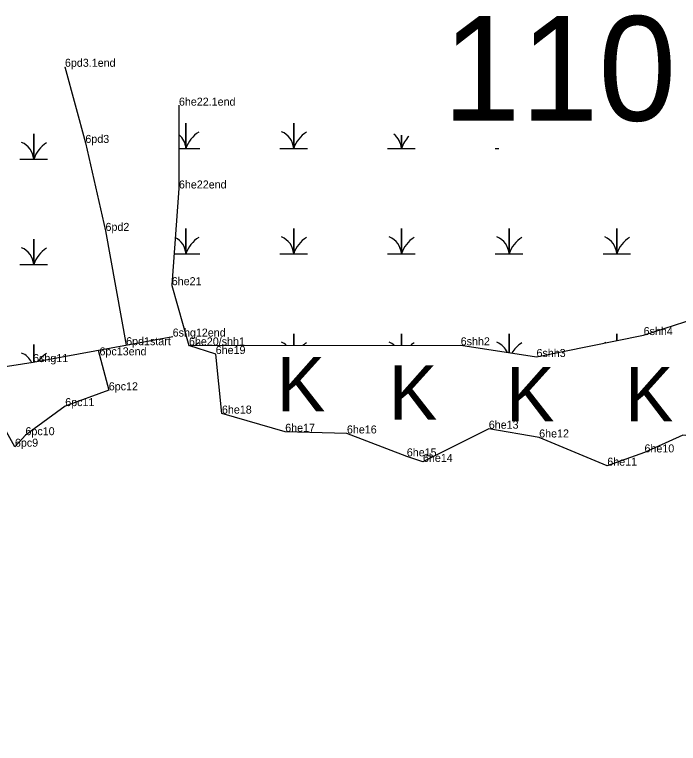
# Model space of a CAD drawing. Extents: x 2072529 to 2268796, y 436423 to 470406.
# Drawn here: x 2143040.5 to 2143455, y 445032.5 to 445487.8 of the extents above; entities that cross this region are included whole.
import ezdxf

# ---------------------------------------------------------------- set-up
doc = ezdxf.new("R2010")
doc.units = 0
for name, color, linetype in [('Default', 7, 'Continuous'), ('Exist Environmental Wetland Boundary Cogo Comment', 7, 'Continuous'), ('Exist Environmental Wetland Boundary Cogo Point CELL', 7, 'Continuous'), ('Exist Hydro Jurisdictional Stream or Body of Water NEU Mitigable Cogo Comment', 7, 'Continuous'), ('Old_Level_20', 7, 'Continuous'), ('Old_Level_52', 7, 'Continuous')]:
    doc.layers.add(name, color=color, linetype=linetype)

msp = doc.modelspace()

# ---------------------------------------------------------------- linework, layer by layer
at = {"layer": 'Exist Environmental Wetland Boundary Cogo Point CELL'}
for points in [[(2143143.11, 445404.17), (2143147.55, 445404.17), (2143147.55, 445419.95), (2143147.55, 445404.17), (2143156.15, 445404.17)], [(2143206.2, 445404.17), (2143214.8, 445404.17), (2143214.8, 445419.95), (2143214.8, 445404.17), (2143223.4, 445404.17)], [(2143043.87, 445397.48), (2143052.47, 445397.48), (2143052.47, 445413.26), (2143052.47, 445397.48), (2143061.07, 445397.48)], [(2143273.45, 445404.17), (2143282.05, 445404.17), (2143282.05, 445412.37)], [(2143282.05, 445412.37), (2143282.05, 445404.17), (2143290.65, 445404.17)], [(2143340.7, 445404.17), (2143342.8, 445404.17)], [(2143140.11, 445338.37), (2143147.55, 445338.37), (2143147.55, 445354.15), (2143147.55, 445338.37), (2143156.15, 445338.37)], [(2143206.2, 445338.37), (2143214.8, 445338.37), (2143214.8, 445354.15), (2143214.8, 445338.37), (2143223.4, 445338.37)], [(2143273.45, 445338.37), (2143282.05, 445338.37), (2143282.05, 445354.15), (2143282.05, 445338.37), (2143290.65, 445338.37)], [(2143340.7, 445338.37), (2143349.3, 445338.37), (2143349.3, 445354.15), (2143349.3, 445338.37), (2143357.9, 445338.37)], [(2143407.95, 445338.37), (2143416.55, 445338.37), (2143416.55, 445354.15), (2143416.55, 445338.37), (2143425.15, 445338.37)], [(2143043.87, 445331.68), (2143052.47, 445331.68), (2143052.47, 445347.46), (2143052.47, 445331.68), (2143061.07, 445331.68)], [(2143147.55, 445287.58), (2143147.55, 445288.35), (2143147.55, 445287.58)], [(2143214.8, 445281.14), (2143214.8, 445288.35), (2143214.8, 445281.14)], [(2143282.05, 445281.17), (2143282.05, 445288.35), (2143282.05, 445281.17)], [(2143349.3, 445276.53), (2143349.3, 445288.35), (2143349.3, 445276.53)], [(2143416.55, 445284.15), (2143416.55, 445288.35), (2143416.55, 445284.15)], [(2143052.47, 445270.78), (2143052.47, 445281.66), (2143052.47, 445270.78)]]:
    msp.add_lwpolyline(points, dxfattribs=at)
for centre, radius, start, end in [((2143135.29, 445403.29), 12.3, 4.1403, 50.5552), ((2143165.79, 445398.11), 19.22, 122.1274, 161.6222), ((2143202.54, 445403.29), 12.3, 4.1403, 67.535), ((2143233.04, 445398.11), 19.22, 122.1274, 161.6222), ((2143269.79, 445403.29), 12.3, 4.1403, 52.2419), ((2143300.29, 445398.11), 19.22, 134.8624, 161.6222), ((2143040.2, 445396.59), 12.3, 4.1403, 67.535), ((2143070.71, 445391.42), 19.22, 122.1274, 161.6222), ((2143135.29, 445337.49), 12.3, 4.1403, 63.0465), ((2143165.79, 445332.31), 19.22, 122.1274, 161.6222), ((2143202.54, 445337.49), 12.3, 4.1403, 67.535), ((2143233.04, 445332.31), 19.22, 122.1274, 161.6222), ((2143269.79, 445337.49), 12.3, 4.1403, 67.535), ((2143300.29, 445332.31), 19.22, 122.1274, 161.6222), ((2143337.04, 445337.49), 12.3, 4.1403, 67.535), ((2143367.54, 445332.31), 19.22, 122.1274, 161.6222), ((2143404.29, 445337.49), 12.3, 4.1403, 67.535), ((2143434.79, 445332.31), 19.22, 122.1274, 161.6222), ((2143040.2, 445330.79), 12.3, 4.1403, 67.535), ((2143070.71, 445325.62), 19.22, 122.1274, 161.6222), ((2143165.79, 445266.51), 19.22, 122.1274, 130.5399), ((2143202.54, 445271.69), 12.3, 50.2552, 67.535), ((2143233.04, 445266.51), 19.22, 122.1274, 130.4288), ((2143269.79, 445271.69), 12.3, 50.4316, 67.535), ((2143300.29, 445266.51), 19.22, 122.1274, 130.3175), ((2143337.04, 445271.69), 12.3, 24.0175, 67.535), ((2143367.54, 445266.51), 19.22, 122.1274, 149.4847), ((2143404.29, 445271.69), 12.3, 64.0622, 67.535), ((2143040.2, 445264.99), 12.3, 26.9572, 67.535), ((2143070.71, 445259.82), 19.22, 122.1274, 143.3309)]:
    msp.add_arc(centre, radius, start, end, dxfattribs=at)
at = {"layer": 'Old_Level_20'}
for p, q in [((2143071.96, 445455.19), (2143071.96, 445455.19)), ((2143143.08, 445431.27), (2143143.14, 445379.21)), ((2143143.08, 445431.27), (2143143.08, 445431.27)), ((2143084.72, 445407.63), (2143084.72, 445407.63)), ((2143084.72, 445407.63), (2143084.72, 445407.63)), ((2143084.72, 445407.63), (2143084.72, 445407.63)), ((2143084.72, 445407.63), (2143084.72, 445407.63)), ((2143084.72, 445407.63), (2143084.72, 445407.63)), ((2143084.72, 445407.63), (2143084.72, 445407.63)), ((2143084.72, 445407.63), (2143084.72, 445407.63)), ((2143084.72, 445407.63), (2143084.72, 445407.63)), ((2143084.72, 445407.63), (2143084.72, 445407.63)), ((2143084.72, 445407.63), (2143084.72, 445407.63)), ((2143084.72, 445407.63), (2143084.72, 445407.63)), ((2143084.72, 445407.63), (2143084.72, 445407.63)), ((2143143.13, 445379.13), (2143138.67, 445318.92)), ((2143143.14, 445379.17), (2143143.14, 445379.17)), ((2143143.14, 445379.17), (2143143.14, 445379.17)), ((2143143.14, 445379.17), (2143143.14, 445379.17)), ((2143143.14, 445379.17), (2143143.14, 445379.17)), ((2143143.14, 445379.17), (2143143.14, 445379.17)), ((2143143.14, 445379.17), (2143143.14, 445379.17)), ((2143143.14, 445379.17), (2143143.14, 445379.17)), ((2143143.14, 445379.17), (2143143.14, 445379.17)), ((2143143.14, 445379.17), (2143143.14, 445379.17)), ((2143143.14, 445379.17), (2143143.14, 445379.17)), ((2143143.14, 445379.17), (2143143.14, 445379.17)), ((2143143.14, 445379.17), (2143143.14, 445379.17)), ((2143143.14, 445379.17), (2143143.14, 445379.17)), ((2143143.14, 445379.17), (2143143.14, 445379.17)), ((2143097.29, 445352.66), (2143097.29, 445352.66)), ((2143097.29, 445352.66), (2143097.29, 445352.66)), ((2143097.29, 445352.66), (2143097.29, 445352.66)), ((2143097.29, 445352.66), (2143097.29, 445352.66)), ((2143097.29, 445352.66), (2143097.29, 445352.66)), ((2143097.29, 445352.66), (2143097.29, 445352.66)), ((2143097.29, 445352.66), (2143097.29, 445352.66)), ((2143097.29, 445352.66), (2143097.29, 445352.66)), ((2143097.29, 445352.66), (2143097.29, 445352.66)), ((2143097.29, 445352.66), (2143097.29, 445352.66)), ((2143097.29, 445352.66), (2143097.29, 445352.66)), ((2143097.29, 445352.66), (2143097.29, 445352.66)), ((2143097.29, 445352.66), (2143097.29, 445352.66)), ((2143097.29, 445352.66), (2143097.29, 445352.66)), ((2143138.66, 445318.74), (2143138.66, 445318.74)), ((2143138.66, 445318.74), (2143138.66, 445318.74)), ((2143138.66, 445318.74), (2143138.66, 445318.74)), ((2143138.66, 445318.74), (2143138.66, 445318.74)), ((2143138.66, 445318.74), (2143138.66, 445318.74)), ((2143138.66, 445318.74), (2143138.66, 445318.74)), ((2143138.66, 445318.74), (2143138.66, 445318.74)), ((2143138.66, 445318.74), (2143138.66, 445318.74)), ((2143138.66, 445318.74), (2143138.66, 445318.74)), ((2143138.66, 445318.74), (2143138.66, 445318.74)), ((2143138.66, 445318.74), (2143138.66, 445318.74)), ((2143138.66, 445318.74), (2143138.66, 445318.74)), ((2143138.66, 445318.74), (2143138.66, 445318.74)), ((2143138.66, 445318.74), (2143138.66, 445318.74)), ((2143138.71, 445318.57), (2143149.4, 445281.12)), ((2143139.23, 445286.64), (2143139.23, 445286.64)), ((2143433.31, 445287.58), (2143433.31, 445287.58)), ((2143433.31, 445287.58), (2143433.31, 445287.58)), ((2143110.16, 445281.33), (2143110.16, 445281.33)), ((2143149.4, 445281.12), (2143149.4, 445281.12)), ((2143149.4, 445281.12), (2143149.4, 445281.12)), ((2143149.4, 445281.12), (2143149.4, 445281.12)), ((2143149.4, 445281.12), (2143149.4, 445281.12)), ((2143149.4, 445281.12), (2143149.4, 445281.12)), ((2143149.4, 445281.12), (2143149.4, 445281.12)), ((2143149.4, 445281.12), (2143149.4, 445281.12)), ((2143149.4, 445281.12), (2143149.4, 445281.12)), ((2143149.4, 445281.12), (2143149.4, 445281.12)), ((2143149.4, 445281.12), (2143149.4, 445281.12)), ((2143149.4, 445281.12), (2143149.4, 445281.12)), ((2143149.4, 445281.12), (2143149.4, 445281.12)), ((2143149.4, 445281.12), (2143149.4, 445281.12)), ((2143149.4, 445281.12), (2143149.4, 445281.12)), ((2143149.4, 445281.12), (2143149.4, 445281.12)), ((2143149.4, 445281.12), (2143149.4, 445281.12)), ((2143149.4, 445281.12), (2143149.4, 445281.12)), ((2143319.08, 445281.18), (2143319.08, 445281.18)), ((2143319.08, 445281.18), (2143319.08, 445281.18)), ((2143093.53, 445274.91), (2143093.53, 445274.91)), ((2143166.1, 445275.74), (2143166.1, 445275.74)), ((2143166.1, 445275.74), (2143166.1, 445275.74)), ((2143166.1, 445275.74), (2143166.1, 445275.74)), ((2143166.1, 445275.74), (2143166.1, 445275.74)), ((2143166.1, 445275.74), (2143166.1, 445275.74)), ((2143166.1, 445275.74), (2143166.1, 445275.74)), ((2143166.1, 445275.74), (2143166.1, 445275.74)), ((2143166.1, 445275.74), (2143166.1, 445275.74)), ((2143166.1, 445275.74), (2143166.1, 445275.74)), ((2143166.1, 445275.74), (2143166.1, 445275.74)), ((2143166.1, 445275.74), (2143166.1, 445275.74)), ((2143166.1, 445275.74), (2143166.1, 445275.74)), ((2143166.1, 445275.74), (2143166.1, 445275.74)), ((2143166.1, 445275.74), (2143166.1, 445275.74)), ((2143166.1, 445275.74), (2143166.1, 445275.74)), ((2143052.07, 445270.71), (2143052.07, 445270.71)), ((2143366.42, 445273.9), (2143366.42, 445273.9)), ((2143366.42, 445273.9), (2143366.42, 445273.9)), ((2143099.33, 445253.06), (2143099.33, 445253.06)), ((2143099.33, 445253.06), (2143099.33, 445253.06)), ((2143099.33, 445253.06), (2143099.33, 445253.06)), ((2143099.33, 445253.06), (2143099.33, 445253.06)), ((2143099.33, 445253.06), (2143099.33, 445253.06)), ((2143099.33, 445253.06), (2143099.33, 445253.06)), ((2143099.33, 445253.06), (2143099.33, 445253.06)), ((2143099.33, 445253.06), (2143099.33, 445253.06)), ((2143099.33, 445253.06), (2143099.33, 445253.06)), ((2143099.33, 445253.06), (2143099.33, 445253.06)), ((2143099.33, 445253.06), (2143099.33, 445253.06)), ((2143099.33, 445253.06), (2143099.33, 445253.06)), ((2143099.33, 445253.06), (2143099.33, 445253.06)), ((2143099.33, 445253.06), (2143099.33, 445253.06)), ((2143072.13, 445243.2), (2143072.13, 445243.2)), ((2143072.13, 445243.2), (2143072.13, 445243.2)), ((2143072.13, 445243.2), (2143072.13, 445243.2)), ((2143072.13, 445243.2), (2143072.13, 445243.2)), ((2143072.13, 445243.2), (2143072.13, 445243.2)), ((2143072.13, 445243.2), (2143072.13, 445243.2)), ((2143072.13, 445243.2), (2143072.13, 445243.2)), ((2143072.13, 445243.2), (2143072.13, 445243.2)), ((2143072.13, 445243.2), (2143072.13, 445243.2)), ((2143072.13, 445243.2), (2143072.13, 445243.2)), ((2143072.13, 445243.2), (2143072.13, 445243.2)), ((2143072.13, 445243.2), (2143072.13, 445243.2)), ((2143072.13, 445243.2), (2143072.13, 445243.2)), ((2143072.13, 445243.2), (2143072.13, 445243.2)), ((2143170, 445238.52), (2143170, 445238.52)), ((2143170, 445238.52), (2143170, 445238.52)), ((2143170, 445238.52), (2143170, 445238.52)), ((2143170, 445238.52), (2143170, 445238.52)), ((2143170, 445238.52), (2143170, 445238.52)), ((2143170, 445238.52), (2143170, 445238.52)), ((2143170, 445238.52), (2143170, 445238.52)), ((2143170, 445238.52), (2143170, 445238.52)), ((2143170, 445238.52), (2143170, 445238.52)), ((2143170, 445238.52), (2143170, 445238.52)), ((2143170, 445238.52), (2143170, 445238.52)), ((2143170, 445238.52), (2143170, 445238.52)), ((2143170, 445238.52), (2143170, 445238.52)), ((2143170, 445238.52), (2143170, 445238.52)), ((2143047.3, 445225.02), (2143047.3, 445225.02)), ((2143047.3, 445225.02), (2143047.3, 445225.02)), ((2143047.3, 445225.02), (2143047.3, 445225.02)), ((2143047.3, 445225.02), (2143047.3, 445225.02)), ((2143047.3, 445225.02), (2143047.3, 445225.02)), ((2143047.3, 445225.02), (2143047.3, 445225.02)), ((2143047.3, 445225.02), (2143047.3, 445225.02)), ((2143047.3, 445225.02), (2143047.3, 445225.02)), ((2143047.3, 445225.02), (2143047.3, 445225.02)), ((2143047.3, 445225.02), (2143047.3, 445225.02)), ((2143047.3, 445225.02), (2143047.3, 445225.02)), ((2143047.3, 445225.02), (2143047.3, 445225.02)), ((2143047.3, 445225.02), (2143047.3, 445225.02)), ((2143047.3, 445225.02), (2143047.3, 445225.02)), ((2143209.5, 445227.17), (2143209.5, 445227.17)), ((2143209.5, 445227.17), (2143209.5, 445227.17)), ((2143209.5, 445227.17), (2143209.5, 445227.17)), ((2143209.5, 445227.17), (2143209.5, 445227.17)), ((2143209.5, 445227.17), (2143209.5, 445227.17)), ((2143209.5, 445227.17), (2143209.5, 445227.17)), ((2143209.5, 445227.17), (2143209.5, 445227.17)), ((2143209.5, 445227.17), (2143209.5, 445227.17)), ((2143209.5, 445227.17), (2143209.5, 445227.17)), ((2143209.5, 445227.17), (2143209.5, 445227.17)), ((2143209.5, 445227.17), (2143209.5, 445227.17)), ((2143209.5, 445227.17), (2143209.5, 445227.17)), ((2143209.5, 445227.17), (2143209.5, 445227.17)), ((2143209.5, 445227.17), (2143209.5, 445227.17)), ((2143248.04, 445226.12), (2143248.04, 445226.12)), ((2143248.04, 445226.12), (2143248.04, 445226.12)), ((2143248.04, 445226.12), (2143248.04, 445226.12)), ((2143248.04, 445226.12), (2143248.04, 445226.12)), ((2143248.04, 445226.12), (2143248.04, 445226.12)), ((2143248.04, 445226.12), (2143248.04, 445226.12)), ((2143248.04, 445226.12), (2143248.04, 445226.12)), ((2143248.04, 445226.12), (2143248.04, 445226.12)), ((2143248.04, 445226.12), (2143248.04, 445226.12)), ((2143248.04, 445226.12), (2143248.04, 445226.12)), ((2143248.04, 445226.12), (2143248.04, 445226.12)), ((2143248.04, 445226.12), (2143248.04, 445226.12)), ((2143248.04, 445226.12), (2143248.04, 445226.12)), ((2143248.04, 445226.12), (2143248.04, 445226.12)), ((2143336.63, 445229.08), (2143336.63, 445229.08)), ((2143336.63, 445229.08), (2143336.63, 445229.08)), ((2143336.63, 445229.08), (2143336.63, 445229.08)), ((2143336.63, 445229.08), (2143336.63, 445229.08)), ((2143336.63, 445229.08), (2143336.63, 445229.08)), ((2143336.63, 445229.08), (2143336.63, 445229.08)), ((2143336.63, 445229.08), (2143336.63, 445229.08)), ((2143336.63, 445229.08), (2143336.63, 445229.08)), ((2143336.63, 445229.08), (2143336.63, 445229.08)), ((2143336.63, 445229.08), (2143336.63, 445229.08)), ((2143336.63, 445229.08), (2143336.63, 445229.08)), ((2143336.63, 445229.08), (2143336.63, 445229.08)), ((2143336.63, 445229.08), (2143336.63, 445229.08)), ((2143336.63, 445229.08), (2143336.63, 445229.08)), ((2143368.08, 445223.6), (2143368.08, 445223.6)), ((2143368.08, 445223.6), (2143368.08, 445223.6)), ((2143368.08, 445223.6), (2143368.08, 445223.6)), ((2143368.08, 445223.6), (2143368.08, 445223.6)), ((2143368.08, 445223.6), (2143368.08, 445223.6)), ((2143368.08, 445223.6), (2143368.08, 445223.6)), ((2143368.08, 445223.6), (2143368.08, 445223.6)), ((2143368.08, 445223.6), (2143368.08, 445223.6)), ((2143368.08, 445223.6), (2143368.08, 445223.6)), ((2143368.08, 445223.6), (2143368.08, 445223.6)), ((2143368.08, 445223.6), (2143368.08, 445223.6)), ((2143368.08, 445223.6), (2143368.08, 445223.6)), ((2143368.08, 445223.6), (2143368.08, 445223.6)), ((2143368.08, 445223.6), (2143368.08, 445223.6)), ((2143040.73, 445217.84), (2143040.73, 445217.84)), ((2143040.73, 445217.84), (2143040.73, 445217.84)), ((2143040.73, 445217.84), (2143040.73, 445217.84)), ((2143040.73, 445217.84), (2143040.73, 445217.84)), ((2143040.73, 445217.84), (2143040.73, 445217.84)), ((2143040.73, 445217.84), (2143040.73, 445217.84)), ((2143040.73, 445217.84), (2143040.73, 445217.84)), ((2143040.73, 445217.84), (2143040.73, 445217.84)), ((2143040.73, 445217.84), (2143040.73, 445217.84)), ((2143040.73, 445217.84), (2143040.73, 445217.84)), ((2143040.73, 445217.84), (2143040.73, 445217.84)), ((2143040.73, 445217.84), (2143040.73, 445217.84)), ((2143040.73, 445217.84), (2143040.73, 445217.84)), ((2143040.73, 445217.84), (2143040.73, 445217.84)), ((2143285.44, 445211.82), (2143285.44, 445211.82)), ((2143285.44, 445211.82), (2143285.44, 445211.82)), ((2143285.44, 445211.82), (2143285.44, 445211.82)), ((2143285.44, 445211.82), (2143285.44, 445211.82)), ((2143285.44, 445211.82), (2143285.44, 445211.82)), ((2143285.44, 445211.82), (2143285.44, 445211.82)), ((2143285.44, 445211.82), (2143285.44, 445211.82)), ((2143285.44, 445211.82), (2143285.44, 445211.82)), ((2143285.44, 445211.82), (2143285.44, 445211.82)), ((2143285.44, 445211.82), (2143285.44, 445211.82)), ((2143285.44, 445211.82), (2143285.44, 445211.82)), ((2143285.44, 445211.82), (2143285.44, 445211.82)), ((2143285.44, 445211.82), (2143285.44, 445211.82)), ((2143285.44, 445211.82), (2143285.44, 445211.82)), ((2143433.85, 445214.28), (2143433.85, 445214.28)), ((2143433.85, 445214.28), (2143433.85, 445214.28)), ((2143433.85, 445214.28), (2143433.85, 445214.28)), ((2143433.85, 445214.28), (2143433.85, 445214.28)), ((2143433.85, 445214.28), (2143433.85, 445214.28)), ((2143433.85, 445214.28), (2143433.85, 445214.28)), ((2143433.85, 445214.28), (2143433.85, 445214.28)), ((2143433.85, 445214.28), (2143433.85, 445214.28)), ((2143433.85, 445214.28), (2143433.85, 445214.28)), ((2143433.85, 445214.28), (2143433.85, 445214.28)), ((2143433.85, 445214.28), (2143433.85, 445214.28)), ((2143433.85, 445214.28), (2143433.85, 445214.28)), ((2143433.85, 445214.28), (2143433.85, 445214.28)), ((2143433.85, 445214.28), (2143433.85, 445214.28)), ((2143295.51, 445208.34), (2143295.51, 445208.34)), ((2143295.51, 445208.34), (2143295.51, 445208.34)), ((2143295.51, 445208.34), (2143295.51, 445208.34)), ((2143295.51, 445208.34), (2143295.51, 445208.34)), ((2143295.51, 445208.34), (2143295.51, 445208.34)), ((2143295.51, 445208.34), (2143295.51, 445208.34)), ((2143295.51, 445208.34), (2143295.51, 445208.34)), ((2143295.51, 445208.34), (2143295.51, 445208.34)), ((2143295.51, 445208.34), (2143295.51, 445208.34)), ((2143295.51, 445208.34), (2143295.51, 445208.34)), ((2143295.51, 445208.34), (2143295.51, 445208.34)), ((2143295.51, 445208.34), (2143295.51, 445208.34)), ((2143295.51, 445208.34), (2143295.51, 445208.34)), ((2143295.51, 445208.34), (2143295.51, 445208.34)), ((2143410.64, 445205.98), (2143410.64, 445205.98)), ((2143410.64, 445205.98), (2143410.64, 445205.98)), ((2143410.64, 445205.98), (2143410.64, 445205.98)), ((2143410.64, 445205.98), (2143410.64, 445205.98)), ((2143410.64, 445205.98), (2143410.64, 445205.98)), ((2143410.64, 445205.98), (2143410.64, 445205.98)), ((2143410.64, 445205.98), (2143410.64, 445205.98)), ((2143410.64, 445205.98), (2143410.64, 445205.98)), ((2143410.64, 445205.98), (2143410.64, 445205.98)), ((2143410.64, 445205.98), (2143410.64, 445205.98)), ((2143410.64, 445205.98), (2143410.64, 445205.98)), ((2143410.64, 445205.98), (2143410.64, 445205.98)), ((2143410.64, 445205.98), (2143410.64, 445205.98)), ((2143410.64, 445205.98), (2143410.64, 445205.98))]:
    msp.add_line(p, q, dxfattribs=at)
for points in [[(2143071.96, 445455.19), (2143084.72, 445407.63), (2143097.29, 445352.66), (2143110.16, 445281.33)], [(2143084.72, 445407.63), (2143084.72, 445407.63), (2143084.72, 445407.63)], [(2143084.72, 445407.63), (2143084.72, 445407.63), (2143084.72, 445407.63)], [(2143706.77, 445384.16), (2143644.61, 445379.48), (2143605.77, 445362.46), (2143588.66, 445353.24), (2143573.69, 445315.58), (2143555.26, 445281.92), (2143540.1, 445259.71), (2143511, 445218.93), (2143457.89, 445225.1), (2143433.85, 445214.28), (2143410.64, 445205.98), (2143368.08, 445223.6), (2143336.63, 445229.08), (2143295.51, 445208.34), (2143285.44, 445211.82), (2143248.04, 445226.12), (2143209.5, 445227.17), (2143170, 445238.52), (2143166.1, 445275.74), (2143149.4, 445281.12)], [(2143092.67, 445278.13), (2143099.33, 445253.06), (2143072.13, 445243.2), (2143047.3, 445225.02), (2143040.73, 445217.84), (2143026.08, 445243.67), (2142999.71, 445237.43), (2142978.38, 445223.03), (2142957.04, 445217.6), (2142938.12, 445212.12)]]:
    msp.add_lwpolyline(points, dxfattribs=at)
for centre, start, end in [((2143142.14, 445379.21), 355.7649, 0.0616), ((2143139.67, 445318.84), 175.7649, 195.9263)]:
    msp.add_arc(centre, 1, start, end, dxfattribs=at)
at = {"layer": 'Old_Level_52'}
for points in [[(2143149.4, 445281.12), (2143319.08, 445281.18), (2143366.42, 445273.9), (2143433.31, 445287.58), (2143542.89, 445322.88), (2143557.15, 445328.83), (2143557.15, 445328.83), (2143590.85, 445383)], [(2142845.68, 445032.46), (2142833.82, 445065.8), (2142830.34, 445118.29), (2142826.25, 445152.85), (2142835.15, 445199.72), (2142839.27, 445234.22), (2142868.02, 445248.35), (2142895.3, 445261.95), (2142914.55, 445248.15), (2142972.75, 445262.87), (2143013.21, 445264.58), (2143052.07, 445270.71), (2143139.23, 445286.64)]]:
    msp.add_lwpolyline(points, dxfattribs=at)

# ---------------------------------------------------------------- texts
at = {"layer": 'Default'}
msp.add_text('110', height=65.34, dxfattribs=at).set_placement((2143307.89, 445421.5))
at = {"layer": 'Exist Environmental Wetland Boundary Cogo Comment'}
for s, p in [('6pd3.1end', (2143071.96, 445455.19)), ('6he22.1end', (2143143.14, 445430.91)), ('6pd3', (2143084.72, 445407.63)), ('6he22end', (2143143.14, 445379.17)), ('6pd2', (2143097.29, 445352.66)), ('6he21', (2143138.66, 445318.74)), ('6he19', (2143166.1, 445275.74)), ('6pc12', (2143099.33, 445253.06)), ('6pc11', (2143072.13, 445243.2)), ('6he18', (2143170, 445238.52)), ('6he13', (2143336.63, 445229.08)), ('6pc10', (2143047.3, 445225.02)), ('6he17', (2143209.5, 445227.17)), ('6he16', (2143248.04, 445226.12)), ('6he12', (2143368.08, 445223.6)), ('6pc9', (2143040.73, 445217.84)), ('6he15', (2143285.44, 445211.82)), ('6he10', (2143433.85, 445214.28)), ('6he14', (2143295.51, 445208.34)), ('6he11', (2143410.64, 445205.98))]:
    msp.add_text(s, height=5, dxfattribs=at).set_placement(p)
at = {"layer": 'Exist Environmental Wetland Boundary Cogo Point CELL'}
for p in [(2143204.19, 445239.97), (2143274.18, 445234.66), (2143347.36, 445233.6), (2143421.6, 445233.6)]:
    msp.add_text('K', height=34, dxfattribs=at).set_placement(p)
at = {"layer": 'Exist Hydro Jurisdictional Stream or Body of Water NEU Mitigable Cogo Comment'}
for s, p in [('6shg12end', (2143139.23, 445286.64)), ('6shh4', (2143433.31, 445287.58)), ('6pd1start', (2143110.18, 445281.26)), ('6he20/shh1', (2143149.4, 445281.12)), ('6shh2', (2143319.08, 445281.18)), ('6pc13end', (2143093.53, 445274.91)), ('6shg11', (2143052.07, 445270.71)), ('6shh3', (2143366.42, 445273.9))]:
    msp.add_text(s, height=5, dxfattribs=at).set_placement(p)

doc.saveas('drawing.dxf')
